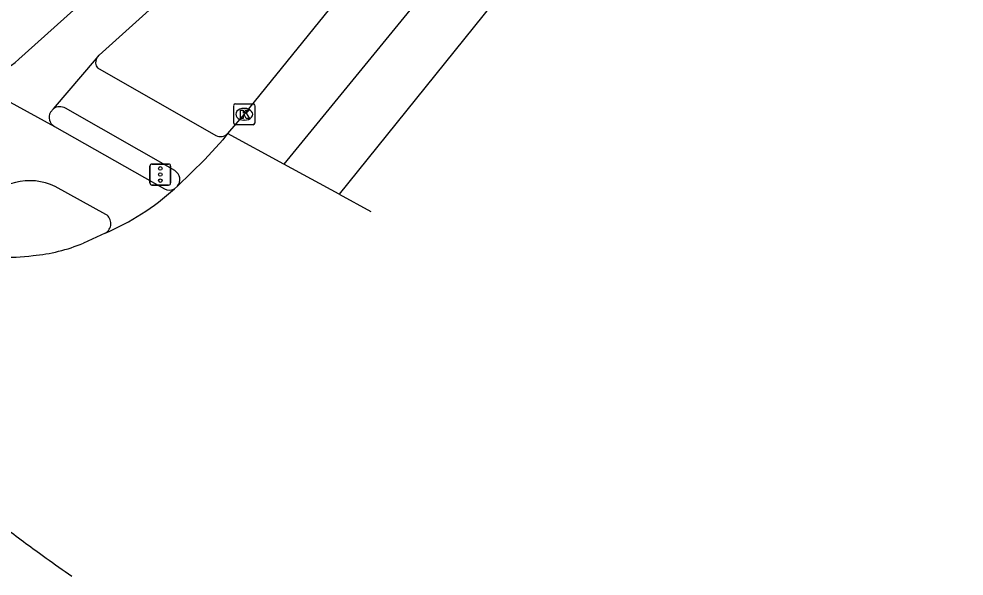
# Model space of a CAD drawing. Extents: x 159718 to 160783, y 383290 to 384030.
# Drawn here: x 160734.48 to 160779.49, y 383628.3 to 383654.83 of the extents above; entities that cross this region are included whole.
import ezdxf

# ---------------------------------------------------------------- set-up
doc = ezdxf.new("R2010")
doc.units = 0
for name, color, linetype in [('IMGEO_Fietspad_gesloten', 7, 'Continuous'), ('IMGEO_Fietspad_open', 7, 'Continuous'), ('IMGEO_Kolk', 7, 'Continuous'), ('IMGEO_OVBaan_gesloten', 7, 'Continuous'), ('IMGEO_Rijbaan_lokaal_gesloten', 7, 'Continuous'), ('IMGEO_Verkeersregelinstallatiepaal', 7, 'Continuous'), ('IMGEO_Voetpad_open', 7, 'Continuous')]:
    doc.layers.add(name, color=color, linetype=linetype)

msp = doc.modelspace()

# ---------------------------------------------------------------- linework, layer by layer
at = {"layer": 'IMGEO_Fietspad_gesloten'}
for points in [[(160731.162, 383652.437), (160733.556, 383651.136), (160736.174, 383649.712)], [(160736.174, 383649.712), (160741.416, 383646.737)], [(160738.627, 383645.523), (160736.217, 383646.848)]]:
    msp.add_lwpolyline(points, dxfattribs=at)
for centre, radius, start, end in [((160735.004, 383644.354), 2.773, 64.0577, 144.6194), ((160741.65, 383647.181), 0.502, 242.1707, 298.3148), ((160738.348, 383645.088), 0.517, 297.9806, 57.3972)]:
    msp.add_arc(centre, radius, start, end, dxfattribs=at)
at = {"layer": 'IMGEO_Fietspad_open'}
for points in [[(160734.485, 383652.919), (160760.563, 383676.305)], [(160738.185, 383652.953), (160738.31, 383653.098), (160751.19, 383664.729)], [(160736.129, 383650.551), (160738.185, 383652.953)], [(160735.987, 383650.386), (160736.129, 383650.551)]]:
    msp.add_lwpolyline(points, dxfattribs=at)
for centre, radius, start, end in [((160732.499, 383654.918), 2.818, 241.6847, 314.8216), ((160736.431, 383650.146), 0.505, 151.6681, 239.3451)]:
    msp.add_arc(centre, radius, start, end, dxfattribs=at)
at = {"layer": 'IMGEO_Kolk'}
for p, q in [((160744.716, 383649.864), (160744.716, 383650.716)), ((160744.791, 383650.79), (160745.643, 383650.79)), ((160745.204, 383650.57), (160745.229, 383650.57)), ((160745.717, 383650.716), (160745.717, 383649.864)), ((160745.643, 383649.79), (160744.791, 383649.79)), ((160745.227, 383650.01), (160745.202, 383650.01))]:
    msp.add_line(p, q, dxfattribs=at)
for points in [[(160744.716, 383649.864), (160744.716, 383650.716)], [(160744.791, 383650.79), (160745.643, 383650.79)], [(160745.717, 383650.716), (160745.717, 383649.864)], [(160745.037, 383650.49), (160745.16, 383650.49), (160745.16, 383650.339), (160745.29, 383650.49), (160745.454, 383650.49), (160745.308, 383650.339), (160745.461, 383650.09), (160745.309, 383650.09), (160745.224, 383650.254), (160745.16, 383650.187), (160745.16, 383650.09), (160745.037, 383650.09), (160745.037, 383650.49)], [(160745.643, 383649.79), (160744.791, 383649.79)]]:
    msp.add_lwpolyline(points, dxfattribs=at)
for centre, start, end in [((160744.793, 383650.714), 91.552, 178.448), ((160744.793, 383650.714), 91.552, 178.448), ((160745.641, 383650.714), 1.552, 88.448), ((160745.641, 383650.714), 1.552, 88.448), ((160744.793, 383649.866), 181.552, 268.448), ((160744.793, 383649.866), 181.552, 268.448), ((160745.641, 383649.866), 271.552, 358.448), ((160745.641, 383649.866), 271.552, 358.448)]:
    msp.add_arc(centre, 0.0765, start, end, dxfattribs=at)
for centre, major_axis, ratio, start_param, end_param in [((160745.203, 383650.29), (-0.387, 0.002), 0.722429, 4.712389, 7.853982), ((160745.228, 383650.29), (-0.39, 0.002), 0.717154, 1.570796, 4.712389)]:
    msp.add_ellipse(centre, major_axis=major_axis, ratio=ratio, start_param=start_param, end_param=end_param, dxfattribs=at)
at = {"layer": 'IMGEO_OVBaan_gesloten'}
msp.add_lwpolyline([(160735.285, 383629.518), (160735.532, 383629.339), (160735.779, 383629.16)], dxfattribs=at)
for centre, radius, start, end in [((160789.61, 383704.194), 92.346, 232.53382, 233.96487), ((160794.259, 383710.594), 100.257, 234.31716, 235.16978)]:
    msp.add_arc(centre, radius, start, end, dxfattribs=at)
at = {"layer": 'IMGEO_Rijbaan_lokaal_gesloten'}
for points in [[(160779.491, 383683.36), (160767.889, 383669.018), (160763.421, 383663.48), (160749.734, 383646.49)], [(160774.638, 383681.89), (160770.56, 383676.559), (160760.183, 383663.92), (160747.104, 383647.921)], [(160754.245, 383661.515), (160753.068, 383660.012), (160745.214, 383650.289), (160744.424, 383649.379)], [(160744.424, 383649.379), (160744.194, 383649.068), (160743.337, 383648.131), (160742.03, 383646.86)], [(160747.104, 383647.921), (160744.424, 383649.379)], [(160749.734, 383646.49), (160747.104, 383647.921)], [(160742.03, 383646.86), (160741.888, 383646.739)], [(160749.734, 383646.49), (160751.25, 383645.665)], [(160738.591, 383644.631), (160737.553, 383644.153)]]:
    msp.add_lwpolyline(points, dxfattribs=at)
for centre, radius, start, end in [((160734.079, 383655.321), 11.603, 292.8855, 312.3017), ((160734.402, 383651.749), 8.224, 275.2698, 292.5324), ((160733.997, 383652.678), 9.192, 257.0013, 277.2527)]:
    msp.add_arc(centre, radius, start, end, dxfattribs=at)
at = {"layer": 'IMGEO_Verkeersregelinstallatiepaal'}
for p, q in [((160740.721, 383647.021), (160740.721, 383647.821)), ((160740.721, 383647.821), (160740.721, 383647.021)), ((160740.821, 383647.921), (160741.611, 383647.921)), ((160741.611, 383647.921), (160740.821, 383647.921)), ((160741.711, 383647.821), (160741.711, 383647.021)), ((160741.711, 383647.021), (160741.711, 383647.821)), ((160741.611, 383646.921), (160740.821, 383646.921)), ((160740.821, 383646.921), (160741.611, 383646.921))]:
    msp.add_line(p, q, dxfattribs=at)
for centre in [(160741.216, 383647.711), (160741.216, 383647.421), (160741.216, 383647.131)]:
    msp.add_circle(centre, 0.085, dxfattribs=at)
for centre, start, end in [((160740.821, 383647.821), 90, 180), ((160740.821, 383647.821), 90, 180), ((160741.611, 383647.821), 0, 90), ((160741.611, 383647.821), 360, 90), ((160740.821, 383647.021), 180, 270), ((160740.821, 383647.021), 180, 270), ((160741.611, 383647.021), 270, 0), ((160741.611, 383647.021), 270, 0)]:
    msp.add_arc(centre, 0.1, start, end, dxfattribs=at)
at = {"layer": 'IMGEO_Voetpad_open'}
for points in [[(160738.226, 383652.494), (160743.864, 383649.284)], [(160741.909, 383647.605), (160736.702, 383650.575)]]:
    msp.add_lwpolyline(points, dxfattribs=at)
for centre, radius, start, end in [((160738.569, 383652.756), 0.431, 152.8033, 217.4055), ((160736.433, 383650.146), 0.506, 57.8875, 126.9093), ((160744.082, 383649.694), 0.465, 241.9742, 317.2821), ((160741.648, 383647.18), 0.499, 320.0441, 58.4063)]:
    msp.add_arc(centre, radius, start, end, dxfattribs=at)

doc.saveas('drawing.dxf')
